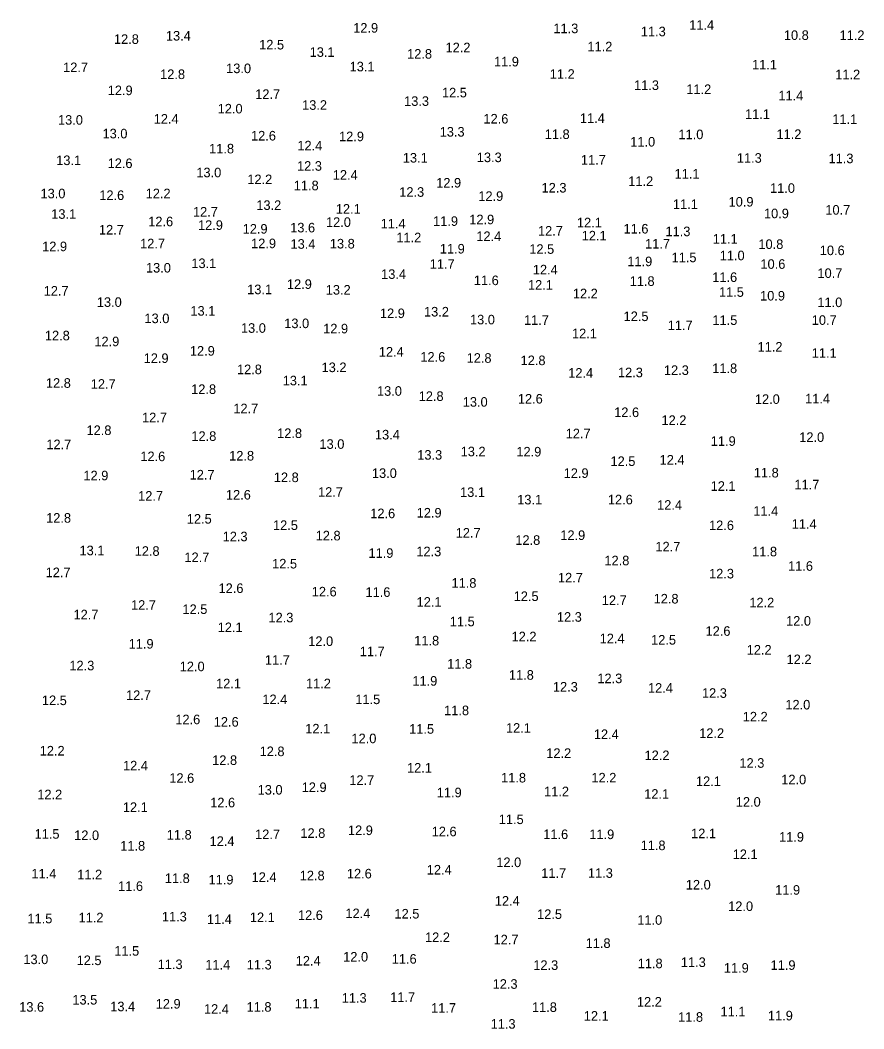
# Model space of a CAD drawing. Extents: x 1023796 to 1112670, y 656573 to 837340.
# Drawn here: x 1109751 to 1110192, y 669613 to 670140 of the extents above; entities that cross this region are included whole.
import ezdxf

# ---------------------------------------------------------------- set-up
doc = ezdxf.new("R2010")
doc.units = 0
doc.layers.add('V-TOPO-SOUN', color=7, linetype='Continuous')

msp = doc.modelspace()

# ---------------------------------------------------------------- texts
at = {"layer": 'V-TOPO-SOUN'}
for s, p in [('12.9 ', (1109925.28, 670133.67)), ('11.3 ', (1110029.82, 670133.4)), ('11.3 ', (1110075.5, 670131.78)), ('11.4 ', (1110100.77, 670135.19)), ('12.8 ', (1109800.32, 670127.81)), ('13.4 ', (1109827.46, 670129.55)), ('10.8 ', (1110150.19, 670129.87)), ('11.2 ', (1110179.27, 670129.82)), ('12.5 ', (1109876.17, 670124.9)), ('13.1 ', (1109902.53, 670121.03)), ('12.2 ', (1109973.5, 670123.43)), ('11.2 ', (1110047.6, 670123.92)), ('12.8 ', (1109953.43, 670120.1)), ('11.9 ', (1109998.8, 670116.04)), ('12.7 ', (1109773.79, 670113.05)), ('13.0 ', (1109858.92, 670112.52)), ('13.1 ', (1109923.4, 670113.44)), ('11.1 ', (1110133.58, 670114.46)), ('12.8 ', (1109824.44, 670109.43)), ('11.2 ', (1110027.95, 670109.55)), ('11.2 ', (1110177.02, 670109.32)), ('12.9 ', (1109797.07, 670101.02)), ('12.5 ', (1109971.63, 670099.85)), ('11.3 ', (1110071.95, 670103.71)), ('11.2 ', (1110099.24, 670101.61)), ('12.7 ', (1109874.1, 670099.06)), ('13.3 ', (1109951.86, 670095.41)), ('11.4 ', (1110147.33, 670098.29)), ('12.0 ', (1109854.49, 670091.45)), ('13.2 ', (1109898.59, 670093.36)), ('13.0 ', (1109771.1, 670085.58)), ('12.4 ', (1109821.1, 670086.14)), ('12.6 ', (1109993.3, 670086.2)), ('11.4 ', (1110043.67, 670086.52)), ('11.1 ', (1110129.91, 670088.63)), ('11.1 ', (1110175.5, 670085.97)), ('13.0 ', (1109794.36, 670078.44)), ('13.3 ', (1109970.44, 670079.36)), ('12.6 ', (1109871.91, 670077.33)), ('12.9 ', (1109917.89, 670076.97)), ('11.8 ', (1110025.32, 670078.13)), ('11.0 ', (1110069.96, 670074.17)), ('11.0 ', (1110095.14, 670078.02)), ('11.2 ', (1110146.34, 670078.14)), ('11.8 ', (1109850.04, 670070.59)), ('12.4 ', (1109896.12, 670072.15)), ('13.1 ', (1109770.17, 670064.49)), ('12.6 ', (1109797.02, 670062.93)), ('13.1 ', (1109951.19, 670065.81)), ('13.3 ', (1109989.83, 670066.03)), ('11.7 ', (1110044.19, 670064.73)), ('11.3 ', (1110125.64, 670065.7)), ('11.3 ', (1110173.52, 670065.48)), ('13.0 ', (1109843.36, 670058.11)), ('12.3 ', (1109895.94, 670061.53)), ('11.1 ', (1110093.11, 670057.45)), ('12.2 ', (1109869.97, 670054.53)), ('12.4 ', (1109914.62, 670056.85)), ('12.9 ', (1109968.63, 670052.75)), ('11.2 ', (1110068.93, 670053.6)), ('13.0 ', (1109761.97, 670047.14)), ('12.2 ', (1109816.88, 670047.17)), ('11.8 ', (1109894.25, 670051.33)), ('12.3 ', (1109949.33, 670047.93)), ('12.3 ', (1110023.65, 670050.16)), ('11.0 ', (1110142.97, 670049.98)), ('12.6 ', (1109792.67, 670046.25)), ('12.9 ', (1109990.61, 670045.78)), ('11.1 ', (1110092.24, 670041.57)), ('10.9 ', (1110121.32, 670042.83)), ('13.1 ', (1109767.57, 670036.42)), ('12.7 ', (1109841.59, 670037.59)), ('13.2 ', (1109874.67, 670041.04)), ('12.1 ', (1109916.2, 670039.1)), ('10.9 ', (1110139.8, 670036.73)), ('10.7 ', (1110171.85, 670038.6)), ('12.6 ', (1109818.23, 670032.53)), ('12.0 ', (1109911.06, 670032.19)), ('11.4 ', (1109939.6, 670031.37)), ('11.9 ', (1109967, 670032.73)), ('12.9 ', (1109985.89, 670033.57)), ('12.1 ', (1110042.11, 670031.96)), ('12.7 ', (1109792.49, 670028.22)), ('12.9 ', (1109844.23, 670030.64)), ('12.9 ', (1109867.54, 670028.68)), ('13.6 ', (1109892.37, 670029.32)), ('12.7 ', (1110021.76, 670027.63)), ('11.6 ', (1110066.46, 670028.73)), ('11.3 ', (1110088.37, 670027.35)), ('12.7 ', (1109813.98, 670021)), ('12.9 ', (1109871.96, 670021.08)), ('13.4 ', (1109892.54, 670020.78)), ('13.8 ', (1109913.08, 670020.93)), ('11.2 ', (1109947.81, 670024.17)), ('12.4 ', (1109989.58, 670024.82)), ('12.1 ', (1110044.62, 670025.12)), ('11.7 ', (1110077.72, 670020.9)), ('11.1 ', (1110113.06, 670023.47)), ('10.8 ', (1110136.9, 670020.67)), ('12.9 ', (1109762.83, 670019.5)), ('11.9 ', (1109970.53, 670018.29)), ('12.5 ', (1110017.24, 670018.13)), ('10.6 ', (1110168.95, 670017.44)), ('13.1 ', (1109840.74, 670010.68)), ('11.7 ', (1109965.25, 670010.3)), ('11.9 ', (1110068.44, 670011.68)), ('11.5 ', (1110091.54, 670013.75)), ('11.0 ', (1110116.69, 670014.77)), ('10.6 ', (1110137.96, 670010.3)), ('13.0 ', (1109817.05, 670008.36)), ('13.4 ', (1109939.86, 670005.04)), ('12.4 ', (1110019.09, 670007.37)), ('10.7 ', (1110167.73, 670005.53)), ('12.9 ', (1109890.66, 669999.8)), ('11.6 ', (1109988.28, 670001.77)), ('12.1 ', (1110016.55, 669999.41)), ('11.8 ', (1110069.68, 670001.39)), ('11.6 ', (1110112.79, 670003.44)), ('12.7 ', (1109763.63, 669996.3)), ('13.1 ', (1109869.9, 669997.05)), ('13.2 ', (1109910.95, 669996.84)), ('12.2 ', (1110040, 669994.91)), ('11.5 ', (1110116.29, 669995.68)), ('13.0 ', (1109791.39, 669990.41)), ('10.9 ', (1110137.77, 669993.73)), ('11.0 ', (1110167.7, 669990.3)), ('13.1 ', (1109840.26, 669985.83)), ('12.9 ', (1109939.24, 669984.56)), ('13.2 ', (1109962.25, 669985.39)), ('13.0 ', (1109816.27, 669981.92)), ('13.0 ', (1109889.27, 669979.31)), ('13.0 ', (1109986.27, 669981.28)), ('11.7 ', (1110014.48, 669981.03)), ('12.5 ', (1110066.49, 669983)), ('11.7 ', (1110089.55, 669978.29)), ('11.5 ', (1110112.87, 669981)), ('10.7 ', (1110164.76, 669981.03)), ('12.8 ', (1109764.26, 669972.94)), ('13.0 ', (1109866.66, 669976.87)), ('12.9 ', (1109909.6, 669976.57)), ('12.1 ', (1110039.54, 669974.05)), ('12.9 ', (1109790.11, 669969.84)), ('12.9 ', (1109839.98, 669964.94)), ('12.4 ', (1109938.67, 669964.47)), ('11.2 ', (1110136.45, 669967.06)), ('11.1 ', (1110164.76, 669963.82)), ('12.9 ', (1109815.84, 669961.11)), ('12.6 ', (1109960.36, 669961.8)), ('12.8 ', (1109984.51, 669961.22)), ('12.8 ', (1110012.7, 669959.98)), ('12.8 ', (1109864.57, 669955.26)), ('13.2 ', (1109908.77, 669956.34)), ('12.4 ', (1110037.57, 669953.43)), ('12.3 ', (1110063.55, 669953.68)), ('12.3 ', (1110087.55, 669954.85)), ('11.8 ', (1110112.78, 669955.84)), ('12.8 ', (1109764.8, 669948.15)), ('12.7 ', (1109788.21, 669947.64)), ('13.1 ', (1109888.46, 669949.42)), ('12.8 ', (1109840.66, 669944.93)), ('13.0 ', (1109937.7, 669943.98)), ('12.8 ', (1109959.48, 669941.28)), ('13.0 ', (1109982.49, 669938.27)), ('12.6 ', (1110011.27, 669939.92)), ('12.0 ', (1110135.05, 669939.73)), ('11.4 ', (1110161.29, 669940)), ('12.7 ', (1109862.68, 669934.83)), ('12.6 ', (1110061.58, 669932.86)), ('12.7 ', (1109815.01, 669930.15)), ('12.2 ', (1110086.28, 669928.76)), ('12.8 ', (1109786.01, 669923.48)), ('12.8 ', (1109840.78, 669920.42)), ('12.8 ', (1109885.55, 669921.93)), ('13.4 ', (1109936.63, 669921.16)), ('12.7 ', (1110036.25, 669921.77)), ('12.7 ', (1109765.02, 669916.08)), ('13.0 ', (1109907.66, 669916.26)), ('11.9 ', (1110112.03, 669917.82)), ('12.0 ', (1110158.22, 669919.87)), ('12.6 ', (1109814.11, 669909.82)), ('12.8 ', (1109860.51, 669910.16)), ('13.3 ', (1109958.73, 669910.59)), ('13.2 ', (1109981.4, 669912.35)), ('12.9 ', (1110010.5, 669912.26)), ('12.5 ', (1110059.65, 669907.31)), ('12.4 ', (1110085.29, 669908.04)), ('12.9 ', (1109784.39, 669899.81)), ('12.7 ', (1109839.85, 669900.24)), ('13.0 ', (1109935.05, 669901.06)), ('12.9 ', (1110035.19, 669901.08)), ('11.8 ', (1110134.5, 669901.31)), ('12.8 ', (1109883.82, 669898.88)), ('12.1 ', (1110111.95, 669894.32)), ('11.7 ', (1110155.7, 669895.08)), ('12.7 ', (1109812.95, 669889.18)), ('12.6 ', (1109858.8, 669889.77)), ('12.7 ', (1109906.91, 669891.21)), ('13.1 ', (1109981.09, 669891.14)), ('13.1 ', (1110010.93, 669887.23)), ('12.6 ', (1110058.28, 669887.25)), ('12.4 ', (1110084, 669884.44)), ('12.6 ', (1109934.19, 669880.04)), ('12.9 ', (1109958.42, 669880.38)), ('11.4 ', (1110134.22, 669881.27)), ('12.8 ', (1109764.92, 669877.68)), ('12.5 ', (1109838.38, 669877.21)), ('12.5 ', (1109883.39, 669873.87)), ('12.6 ', (1110111.12, 669873.8)), ('11.4 ', (1110154.3, 669874.52)), ('12.3 ', (1109857.09, 669867.96)), ('12.8 ', (1109905.7, 669868.43)), ('12.7 ', (1109978.8, 669869.87)), ('12.9 ', (1110033.43, 669868.64)), ('12.8 ', (1110009.95, 669866.11)), ('12.7 ', (1110083.11, 669862.67)), ('13.1 ', (1109782.34, 669860.68)), ('12.8 ', (1109811.15, 669860.37)), ('12.7 ', (1109837.14, 669857.1)), ('11.9 ', (1109933.27, 669859.31)), ('12.3 ', (1109958.25, 669860.17)), ('11.8 ', (1110133.62, 669860.11)), ('12.5 ', (1109882.94, 669853.77)), ('12.8 ', (1110056.48, 669855.43)), ('11.6 ', (1110152.37, 669852.56)), ('12.7 ', (1109764.64, 669849.22)), ('12.7 ', (1110032.2, 669846.46)), ('12.3 ', (1110111.13, 669848.56)), ('11.8 ', (1109976.62, 669843.7)), ('12.6 ', (1109854.95, 669840.96)), ('12.6 ', (1109903.64, 669839.15)), ('11.6 ', (1109931.7, 669838.92)), ('12.5 ', (1110009.09, 669836.76)), ('12.7 ', (1109809.25, 669832.18)), ('12.1 ', (1109958.38, 669833.79)), ('12.7 ', (1110055.11, 669834.67)), ('12.8 ', (1110082.17, 669835.47)), ('12.2 ', (1110132.16, 669833.47)), ('12.7 ', (1109779.22, 669827.18)), ('12.5 ', (1109836.1, 669829.99)), ('12.3 ', (1109881.02, 669825.62)), ('12.3 ', (1110031.66, 669825.94)), ('12.1 ', (1109854.51, 669820.5)), ('11.5 ', (1109975.72, 669823.58)), ('12.0 ', (1110151.35, 669823.88)), ('12.2 ', (1110007.98, 669815.72)), ('12.6 ', (1110109.29, 669818.58)), ('11.9 ', (1109808.01, 669811.91)), ('12.0 ', (1109901.79, 669813.28)), ('11.8 ', (1109957.16, 669813.57)), ('12.4 ', (1110053.98, 669814.69)), ('12.5 ', (1110080.85, 669814)), ('11.7 ', (1109928.73, 669807.94)), ('12.2 ', (1110130.79, 669808.79)), ('12.3 ', (1109777.06, 669800.55)), ('12.0 ', (1109834.68, 669800.08)), ('11.7 ', (1109879.16, 669803.46)), ('11.8 ', (1109974.35, 669801.45)), ('12.2 ', (1110151.6, 669803.78)), ('11.8 ', (1110006.6, 669795.65)), ('12.3 ', (1110052.79, 669793.84)), ('12.1 ', (1109853.66, 669791.16)), ('11.2 ', (1109900.6, 669791.21)), ('11.9 ', (1109956.18, 669792.53)), ('12.3 ', (1110029.57, 669789.46)), ('12.4 ', (1110079.22, 669788.86)), ('12.7 ', (1109806.65, 669785.07)), ('12.3 ', (1110107.41, 669786.19)), ('12.5 ', (1109762.7, 669782.39)), ('12.4 ', (1109877.85, 669782.89)), ('11.5 ', (1109926.38, 669782.91)), ('12.0 ', (1110150.97, 669780.1)), ('11.8 ', (1109972.77, 669777.12)), ('12.2 ', (1110128.73, 669773.85)), ('12.6 ', (1109832.38, 669772.41)), ('12.6 ', (1109852.45, 669771.15)), ('12.1 ', (1109900.23, 669767.57)), ('11.5 ', (1109954.5, 669767.44)), ('12.1 ', (1110005.06, 669767.95)), ('12.0 ', (1109924.37, 669762.48)), ('12.4 ', (1110050.96, 669764.66)), ('12.2 ', (1110105.97, 669765.25)), ('12.2 ', (1109761.56, 669756.06)), ('12.8 ', (1109876.4, 669755.73)), ('12.2 ', (1110026.1, 669754.82)), ('12.2 ', (1110077.44, 669753.64)), ('12.4 ', (1109805.06, 669748.27)), ('12.8 ', (1109851.63, 669751.14)), ('12.1 ', (1109953.4, 669747.14)), ('12.3 ', (1110126.99, 669749.65)), ('12.6 ', (1109829.24, 669741.79)), ('11.8 ', (1110002.52, 669741.98)), ('12.2 ', (1110049.69, 669741.98)), ('12.0 ', (1110148.83, 669741.01)), ('12.9 ', (1109898.38, 669736.97)), ('12.7 ', (1109923.25, 669740.71)), ('12.1 ', (1110104.27, 669740.12)), ('12.2 ', (1109760.29, 669733.22)), ('13.0 ', (1109875.37, 669735.65)), ('11.9 ', (1109968.92, 669734.23)), ('11.2 ', (1110024.97, 669734.79)), ('12.1 ', (1110077.25, 669733.46)), ('12.1 ', (1109804.98, 669726.58)), ('12.6 ', (1109850.6, 669728.99)), ('12.0 ', (1110125.09, 669729.33)), ('11.5 ', (1110001.3, 669720.24)), ('11.5 ', (1109758.89, 669712.59)), ('12.0 ', (1109779.56, 669711.89)), ('11.8 ', (1109827.91, 669712.16)), ('12.7 ', (1109874.05, 669712.38)), ('12.8 ', (1109897.7, 669713.04)), ('12.9 ', (1109922.53, 669714.49)), ('12.6 ', (1109966.27, 669713.86)), ('11.6 ', (1110024.54, 669712.41)), ('11.9 ', (1110048.59, 669712.38)), ('12.1 ', (1110101.76, 669712.86)), ('11.9 ', (1110147.67, 669711.02)), ('11.8 ', (1109803.61, 669706.41)), ('12.4 ', (1109850.27, 669708.84)), ('11.8 ', (1110075.38, 669706.62)), ('12.1 ', (1110123.47, 669701.96)), ('12.4 ', (1109963.7, 669693.88)), ('12.0 ', (1110000.01, 669697.77)), ('11.4 ', (1109757.22, 669691.83)), ('11.2 ', (1109781.16, 669691.39)), ('11.8 ', (1109826.91, 669689.44)), ('11.9 ', (1109849.73, 669688.7)), ('12.4 ', (1109872.22, 669690.04)), ('12.8 ', (1109897.36, 669690.87)), ('12.6 ', (1109921.97, 669691.85)), ('11.7 ', (1110023.49, 669692.14)), ('11.3 ', (1110047.87, 669692.16)), ('11.6 ', (1109802.5, 669685.33)), ('12.0 ', (1110098.99, 669686.06)), ('11.9 ', (1110145.66, 669683.33)), ('12.4 ', (1109999.25, 669677.65)), ('12.0 ', (1110121.11, 669674.83)), ('11.5 ', (1109755.14, 669668.38)), ('11.2 ', (1109781.84, 669668.91)), ('11.3 ', (1109825.36, 669669.39)), ('11.4 ', (1109848.87, 669668.07)), ('12.1 ', (1109871.31, 669669.04)), ('12.6 ', (1109896.43, 669670.14)), ('12.4 ', (1109921.21, 669671.09)), ('12.5 ', (1109946.83, 669670.9)), ('12.5 ', (1110021.32, 669670.67)), ('11.0 ', (1110073.65, 669667.62)), ('12.2 ', (1109962.8, 669658.61)), ('12.7 ', (1109998.58, 669657.41)), ('11.5 ', (1109800.51, 669651.48)), ('11.8 ', (1110046.67, 669655.52)), ('13.0 ', (1109753.01, 669647.07)), ('12.5 ', (1109780.83, 669646.57)), ('12.4 ', (1109895.27, 669646.35)), ('12.0 ', (1109920.04, 669648.42)), ('11.6 ', (1109945.4, 669647.31)), ('11.3 ', (1109823.15, 669644.48)), ('11.4 ', (1109848.03, 669644.25)), ('11.3 ', (1109869.7, 669644.28)), ('12.3 ', (1110019.33, 669644.07)), ('11.8 ', (1110073.88, 669644.95)), ('11.3 ', (1110096.39, 669645.59)), ('11.9 ', (1110118.85, 669642.61)), ('11.9 ', (1110143.26, 669644.08)), ('12.3 ', (1109998.09, 669634.19)), ('13.5 ', (1109778.61, 669625.96)), ('11.3 ', (1109919.28, 669626.93)), ('11.7 ', (1109944.6, 669627.31)), ('13.6 ', (1109750.84, 669622.22)), ('13.4 ', (1109798.39, 669622.47)), ('12.9 ', (1109822.14, 669623.85)), ('12.4 ', (1109847.33, 669621.14)), ('11.8 ', (1109869.6, 669622.23)), ('11.1 ', (1109894.75, 669623.93)), ('11.7 ', (1109965.98, 669621.69)), ('11.8 ', (1110018.63, 669622.1)), ('12.2 ', (1110073.44, 669624.89)), ('11.1 ', (1110117.1, 669619.81)), ('12.1 ', (1110045.71, 669617.54)), ('11.8 ', (1110094.97, 669616.97)), ('11.9 ', (1110141.87, 669617.68)), ('11.3 ', (1109997.04, 669613.35))]:
    msp.add_text(s, height=5, dxfattribs=at).set_placement(p)

doc.saveas('drawing.dxf')
